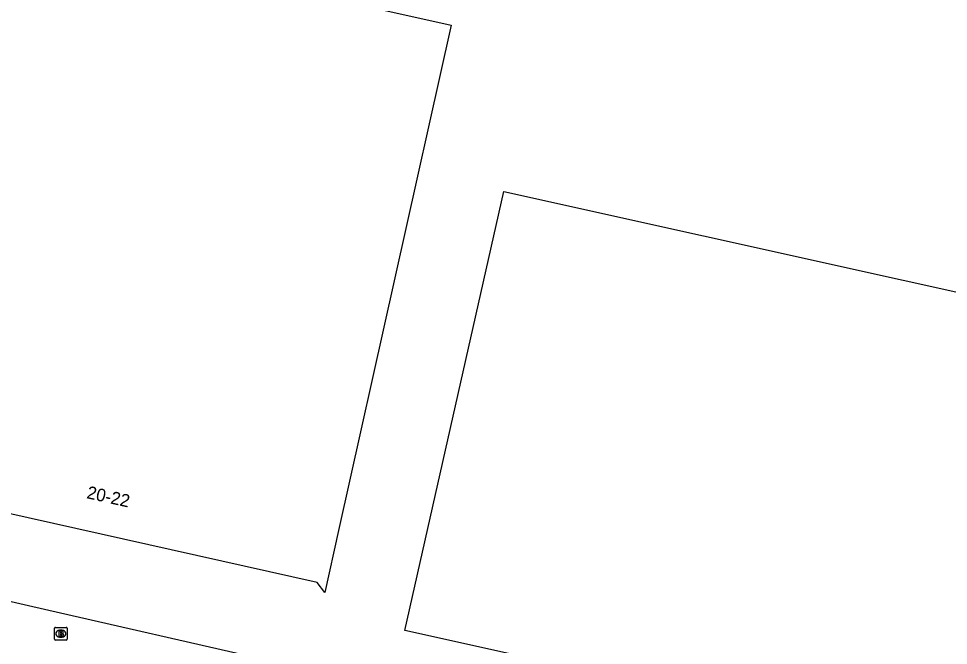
# Model space of a CAD drawing. Extents: x 161771 to 163125, y 382479 to 383177.
# Drawn here: x 162664.1 to 162737.5, y 382809.9 to 382859.4 of the extents above; entities that cross this region are included whole.
import ezdxf

# ---------------------------------------------------------------- set-up
doc = ezdxf.new("R2010")
doc.units = 0
for name, color, linetype in [('IMGEO_Brandkraan', 7, 'Continuous'), ('IMGEO_Pand', 7, 'Continuous'), ('IMGEO_Pand_nummerreeks', 7, 'Continuous'), ('IMGEO_Voetpad_open', 7, 'Continuous')]:
    doc.layers.add(name, color=color, linetype=linetype)

msp = doc.modelspace()

# ---------------------------------------------------------------- linework, layer by layer
at = {"layer": 'IMGEO_Brandkraan'}
for p, q in [((162667.008, 382811.34), (162667.86, 382811.34)), ((162666.933, 382810.414), (162666.933, 382811.266)), ((162667.444, 382810.56), (162667.419, 382810.56)), ((162667.421, 382811.12), (162667.446, 382811.12)), ((162667.934, 382811.266), (162667.934, 382810.414)), ((162667.86, 382810.34), (162667.008, 382810.34))]:
    msp.add_line(p, q, dxfattribs=at)
for points in [[(162667.008, 382811.34), (162667.86, 382811.34)], [(162666.933, 382810.414), (162666.933, 382811.266)], [(162667.281, 382811.04), (162667.281, 382810.64), (162667.494, 382810.64)], [(162667.512, 382811.04), (162667.281, 382811.04)], [(162667.46, 382810.959), (162667.406, 382810.959), (162667.406, 382810.883)], [(162667.406, 382810.883), (162667.459, 382810.883)], [(162667.468, 382810.807), (162667.406, 382810.807), (162667.406, 382810.726)], [(162667.406, 382810.726), (162667.468, 382810.726)], [(162667.934, 382811.266), (162667.934, 382810.414)], [(162667.86, 382810.34), (162667.008, 382810.34)]]:
    msp.add_lwpolyline(points, dxfattribs=at)
for centre, radius, start, end in [((162667.01, 382811.264), 0.0765, 91.55205, 178.44795), ((162667.01, 382811.264), 0.0765, 91.55205, 178.44795), ((162667.858, 382811.264), 0.0765, 1.55205, 88.44795), ((162667.858, 382811.264), 0.0765, 1.55205, 88.44795), ((162667.461, 382810.921), 0.0379, 267.82845, 90.93552), ((162667.469, 382810.766), 0.0404, 269.87594, 90.50774), ((162667.5, 382810.891), 0.251, 268.66757, 293.53466), ((162667.516, 382810.895), 0.145, 59.4692, 91.53667), ((162667.541, 382810.942), 0.0922, 285.51372, 58.15012), ((162667.546, 382810.75), 0.105, 301.31148, 78.98903), ((162667.01, 382810.416), 0.0765, 181.55205, 268.44795), ((162667.01, 382810.416), 0.0765, 181.55205, 268.44795), ((162667.858, 382810.416), 0.0765, 271.55205, 358.44795), ((162667.858, 382810.416), 0.0765, 271.55205, 358.44795)]:
    msp.add_arc(centre, radius, start, end, dxfattribs=at)
for centre, major_axis, ratio, start_param, end_param in [((162667.42, 382810.84), (-0.387, 0.002), 0.722429, 4.712389, 7.853982), ((162667.445, 382810.84), (-0.39, 0.002), 0.717154, 1.570796, 4.712389)]:
    msp.add_ellipse(centre, major_axis=major_axis, ratio=ratio, start_param=start_param, end_param=end_param, dxfattribs=at)
at = {"layer": 'IMGEO_Pand'}
for points in [[(162664.399, 382866.484), (162698.255, 382858.917), (162689.358, 382818.982), (162688.27, 382814.101), (162687.662, 382814.899), (162655.308, 382822.125), (162654.423, 382821.64), (162663.194, 382861.222)], [(162796.753, 382824.825), (162788.858, 382790.16), (162694.589, 382811.104), (162702.415, 382845.782), (162796.753, 382824.825)]]:
    msp.add_lwpolyline(points, dxfattribs=at)
at = {"layer": 'IMGEO_Voetpad_open'}
msp.add_lwpolyline([(162816.205, 382779.202), (162801.958, 382782.393), (162792.029, 382784.598), (162756.754, 382792.433), (162738.248, 382796.544), (162732.951, 382797.721), (162727.832, 382798.858), (162721.08, 382800.358), (162691.456, 382806.938), (162684.715, 382808.504), (162683.095, 382808.88), (162666.477, 382812.67), (162660.607, 382814.009), (162659.934, 382813.924), (162647.054, 382816.755), (162640.833, 382818.172), (162609.155, 382825.277), (162605.495, 382826.112), (162601.822, 382826.906), (162592.09, 382829.137)], dxfattribs=at)

# ---------------------------------------------------------------- texts
at = {"layer": 'IMGEO_Pand_nummerreeks'}
msp.add_text('20-22', height=1, rotation=347.41008, dxfattribs=at).set_placement((162669.419, 382821.555))

doc.saveas('drawing.dxf')
